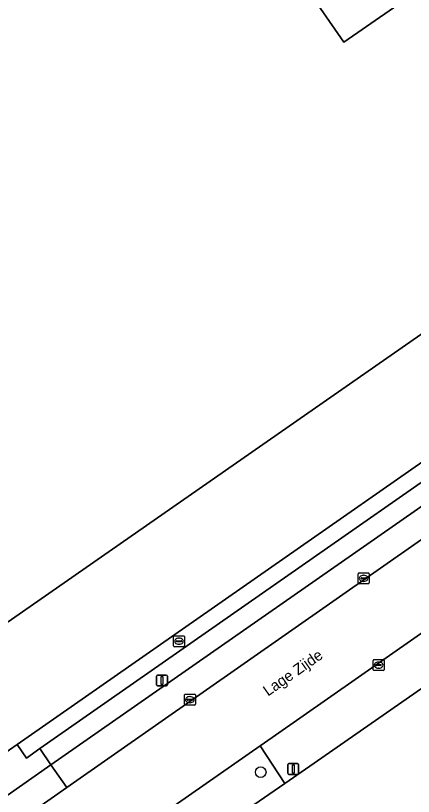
# Model space of a CAD drawing. Extents: x 156702 to 158052, y 387630 to 388992.
# Drawn here: x 157218.4 to 157254.9, y 388054.6 to 388126 of the extents above; entities that cross this region are included whole.
import ezdxf

# ---------------------------------------------------------------- set-up
doc = ezdxf.new("R2010")
doc.units = 0
for name, color, linetype in [('IMGEO_Berm_groen', 7, 'Continuous'), ('IMGEO_Boom', 7, 'Continuous'), ('IMGEO_Brandkraan', 7, 'Continuous'), ('IMGEO_Erf', 7, 'Continuous'), ('IMGEO_Groenvoorziening', 7, 'Continuous'), ('IMGEO_Hek', 7, 'Continuous'), ('IMGEO_Kolk', 7, 'Continuous'), ('IMGEO_Lichtmast', 7, 'Continuous'), ('IMGEO_Openbare_ruimte_label', 7, 'Continuous'), ('IMGEO_Pand', 7, 'Continuous'), ('IMGEO_Parkeervlak_open', 7, 'Continuous'), ('IMGEO_Rijbaan_lokaal_gesloten', 7, 'Continuous'), ('IMGEO_Verkeersbordpaal', 7, 'Continuous'), ('IMGEO_Voetpad_open', 7, 'Continuous')]:
    doc.layers.add(name, color=color, linetype=linetype)

msp = doc.modelspace()

# ---------------------------------------------------------------- linework, layer by layer
at = {"layer": 'IMGEO_Berm_groen'}
msp.add_lwpolyline([(157243.07, 388055.771), (157240.821, 388059.195), (157228.017, 388050.255), (157227.867, 388049.069), (157229.656, 388046.52), (157229.78, 388046.605)], close=True, dxfattribs=at)
at = {"layer": 'IMGEO_Boom'}
msp.add_circle((157240.875, 388056.8), 0.489, dxfattribs=at)
at = {"layer": 'IMGEO_Brandkraan'}
for p, q in [((157232.899, 388068.347), (157232.899, 388069.199)), ((157232.974, 388069.273), (157233.826, 388069.273)), ((157233.387, 388069.053), (157233.412, 388069.053)), ((157233.9, 388069.199), (157233.9, 388068.347)), ((157233.826, 388068.273), (157232.974, 388068.273)), ((157233.158, 388068.767), (157233.158, 388068.779)), ((157233.596, 388068.73), (157233.198, 388068.73)), ((157233.201, 388068.816), (157233.599, 388068.816)), ((157233.41, 388068.493), (157233.385, 388068.493)), ((157233.642, 388068.779), (157233.642, 388068.767))]:
    msp.add_line(p, q, dxfattribs=at)
for points in [[(157232.899, 388068.347), (157232.899, 388069.199)], [(157232.974, 388069.273), (157233.826, 388069.273)], [(157233.9, 388069.199), (157233.9, 388068.347)], [(157233.826, 388068.273), (157232.974, 388068.273)]]:
    msp.add_lwpolyline(points, dxfattribs=at)
for centre, radius, start, end in [((157232.976, 388069.197), 0.0765, 91.55205, 178.44795), ((157232.976, 388069.197), 0.0765, 91.55205, 178.44795), ((157233.824, 388069.197), 0.0765, 1.55205, 88.44795), ((157233.824, 388069.197), 0.0765, 1.55205, 88.44795), ((157232.976, 388068.349), 0.0765, 181.55205, 268.44795), ((157232.976, 388068.349), 0.0765, 181.55205, 268.44795), ((157233.198, 388068.776), 0.0403, 85.87752, 175.75265), ((157233.195, 388068.766), 0.0366, 178.93798, 274.71019), ((157233.599, 388068.773), 0.043, 264.86636, 352.45326), ((157233.603, 388068.778), 0.0386, 1.73085, 96.63898), ((157233.824, 388068.349), 0.0765, 271.55205, 358.44795), ((157233.824, 388068.349), 0.0765, 271.55205, 358.44795)]:
    msp.add_arc(centre, radius, start, end, dxfattribs=at)
for centre, major_axis, ratio, start_param, end_param in [((157233.386, 388068.773), (-0.387, 0.002), 0.722429, 4.712389, 7.853982), ((157233.411, 388068.773), (-0.39, 0.002), 0.717154, 1.570796, 4.712389)]:
    msp.add_ellipse(centre, major_axis=major_axis, ratio=ratio, start_param=start_param, end_param=end_param, dxfattribs=at)
at = {"layer": 'IMGEO_Erf'}
msp.add_lwpolyline([(157161.84, 388143.245), (157208.169, 388175.506), (157211.076, 388177.53), (157212.642, 388175.281), (157221.693, 388181.584), (157246.706, 388145.644), (157237.62, 388139.301), (157239.125, 388137.125), (157248.5, 388123.588), (157257.578, 388129.897), (157272.425, 388108.581), (157214.226, 388068.097), (157199.722, 388088.956), (157189.962, 388102.891)], close=True, dxfattribs=at)
for points in [[(157098.389, 387975.312), (157099.886, 387976.382), (157105.874, 387980.543), (157106.876, 387981.239), (157118.949, 387989.665), (157126.984, 387995.322), (157134.202, 388000.307), (157141.075, 388005.153), (157149.074, 388010.793), (157158.883, 388017.709), (157166.521, 388022.939), (157167.696, 388023.766), (157190.094, 388039.531), (157196.391, 388043.945), (157196.491, 388044.015), (157197.352, 388044.618), (157207.322, 388051.52), (157218.564, 388059.333), (157281.657, 388103.308), (157286.246, 388106.501), (157283.564, 388110.333), (157275.556, 388121.786), (157271.06, 388128.215)], [(157295.814, 388092.422), (157290.104, 388088.445), (157280.155, 388081.516), (157245.365, 388057.354), (157243.07, 388055.771), (157229.78, 388046.605), (157229.656, 388046.52), (157226.369, 388044.252), (157226.257, 388044.175), (157217.532, 388038.158), (157206.185, 388030.086), (157205.385, 388029.517), (157201.094, 388026.55), (157192.622, 388020.62), (157173.094, 388007.069), (157165.32, 388001.584), (157139.646, 387983.642), (157132.369, 387978.596), (157115.369, 387966.676)]]:
    msp.add_lwpolyline(points, dxfattribs=at)
at = {"layer": 'IMGEO_Groenvoorziening'}
msp.add_lwpolyline([(157220.645, 388058.952), (157282.509, 388102.101), (157281.657, 388103.308), (157218.564, 388059.333), (157219.432, 388058.074)], close=True, dxfattribs=at)
at = {"layer": 'IMGEO_Hek'}
for points in [[(157218.564, 388059.333), (157281.657, 388103.308)], [(157207.322, 388051.52), (157218.564, 388059.333)]]:
    msp.add_lwpolyline(points, dxfattribs=at)
at = {"layer": 'IMGEO_Kolk'}
for p, q in [((157249.803, 388074.105), (157249.803, 388074.957)), ((157249.878, 388075.031), (157250.73, 388075.031)), ((157250.291, 388074.811), (157250.316, 388074.811)), ((157250.804, 388074.957), (157250.804, 388074.105)), ((157250.73, 388074.031), (157249.878, 388074.031)), ((157250.062, 388074.525), (157250.062, 388074.537)), ((157250.5, 388074.488), (157250.102, 388074.488)), ((157250.105, 388074.574), (157250.503, 388074.574)), ((157250.314, 388074.251), (157250.289, 388074.251)), ((157250.546, 388074.537), (157250.546, 388074.525)), ((157251.169, 388066.169), (157251.169, 388067.021)), ((157251.244, 388067.095), (157252.096, 388067.095)), ((157251.657, 388066.875), (157251.682, 388066.875)), ((157252.17, 388067.021), (157252.17, 388066.169)), ((157252.096, 388066.095), (157251.244, 388066.095)), ((157251.428, 388066.589), (157251.428, 388066.601)), ((157251.866, 388066.552), (157251.468, 388066.552)), ((157251.471, 388066.638), (157251.869, 388066.638)), ((157251.68, 388066.315), (157251.655, 388066.315)), ((157251.912, 388066.601), (157251.912, 388066.589)), ((157233.891, 388063.006), (157233.891, 388063.858)), ((157233.966, 388063.932), (157234.818, 388063.932)), ((157234.15, 388063.426), (157234.15, 388063.438)), ((157234.588, 388063.389), (157234.19, 388063.389)), ((157234.193, 388063.475), (157234.591, 388063.475)), ((157234.379, 388063.712), (157234.404, 388063.712)), ((157234.634, 388063.438), (157234.634, 388063.426)), ((157234.892, 388063.858), (157234.892, 388063.006)), ((157234.818, 388062.932), (157233.966, 388062.932)), ((157234.402, 388063.152), (157234.377, 388063.152))]:
    msp.add_line(p, q, dxfattribs=at)
for points in [[(157249.803, 388074.105), (157249.803, 388074.957)], [(157249.878, 388075.031), (157250.73, 388075.031)], [(157250.804, 388074.957), (157250.804, 388074.105)], [(157250.73, 388074.031), (157249.878, 388074.031)], [(157251.169, 388066.169), (157251.169, 388067.021)], [(157251.244, 388067.095), (157252.096, 388067.095)], [(157252.17, 388067.021), (157252.17, 388066.169)], [(157252.096, 388066.095), (157251.244, 388066.095)], [(157233.891, 388063.006), (157233.891, 388063.858)], [(157233.966, 388063.932), (157234.818, 388063.932)], [(157234.892, 388063.858), (157234.892, 388063.006)], [(157234.818, 388062.932), (157233.966, 388062.932)]]:
    msp.add_lwpolyline(points, dxfattribs=at)
for centre, radius, start, end in [((157249.88, 388074.955), 0.0765, 91.55205, 178.44795), ((157249.88, 388074.955), 0.0765, 91.55205, 178.44795), ((157250.728, 388074.955), 0.0765, 1.55205, 88.44795), ((157250.728, 388074.955), 0.0765, 1.55205, 88.44795), ((157249.88, 388074.107), 0.0765, 181.55205, 268.44795), ((157249.88, 388074.107), 0.0765, 181.55205, 268.44795), ((157250.102, 388074.534), 0.0403, 85.87752, 175.75265), ((157250.099, 388074.524), 0.0366, 178.93798, 274.71019), ((157250.503, 388074.531), 0.043, 264.86636, 352.45326), ((157250.507, 388074.536), 0.0386, 1.73085, 96.63898), ((157250.728, 388074.107), 0.0765, 271.55205, 358.44795), ((157250.728, 388074.107), 0.0765, 271.55205, 358.44795), ((157251.246, 388067.019), 0.0765, 91.55205, 178.44795), ((157251.246, 388067.019), 0.0765, 91.55205, 178.44795), ((157252.094, 388067.019), 0.0765, 1.55205, 88.44795), ((157252.094, 388067.019), 0.0765, 1.55205, 88.44795), ((157251.246, 388066.171), 0.0765, 181.55205, 268.44795), ((157251.246, 388066.171), 0.0765, 181.55205, 268.44795), ((157251.468, 388066.598), 0.0403, 85.87752, 175.75265), ((157251.465, 388066.588), 0.0366, 178.93798, 274.71019), ((157251.869, 388066.595), 0.043, 264.86636, 352.45326), ((157251.873, 388066.6), 0.0386, 1.73085, 96.63898), ((157252.094, 388066.171), 0.0765, 271.55205, 358.44795), ((157252.094, 388066.171), 0.0765, 271.55205, 358.44795), ((157233.968, 388063.856), 0.0765, 91.55205, 178.44795), ((157233.968, 388063.856), 0.0765, 91.55205, 178.44795), ((157234.19, 388063.435), 0.0403, 85.87752, 175.75265), ((157234.187, 388063.425), 0.0366, 178.93798, 274.71019), ((157234.591, 388063.432), 0.043, 264.86636, 352.45326), ((157234.595, 388063.437), 0.0386, 1.73085, 96.63898), ((157234.816, 388063.856), 0.0765, 1.55205, 88.44795), ((157234.816, 388063.856), 0.0765, 1.55205, 88.44795), ((157233.968, 388063.008), 0.0765, 181.55205, 268.44795), ((157233.968, 388063.008), 0.0765, 181.55205, 268.44795), ((157234.816, 388063.008), 0.0765, 271.55205, 358.44795), ((157234.816, 388063.008), 0.0765, 271.55205, 358.44795)]:
    msp.add_arc(centre, radius, start, end, dxfattribs=at)
for centre, major_axis, ratio, start_param, end_param in [((157250.29, 388074.531), (-0.387, 0.002), 0.722429, 4.712389, 7.853982), ((157250.315, 388074.531), (-0.39, 0.002), 0.717154, 1.570796, 4.712389), ((157251.656, 388066.595), (-0.387, 0.002), 0.722429, 4.712389, 7.853982), ((157251.681, 388066.595), (-0.39, 0.002), 0.717154, 1.570796, 4.712389), ((157234.378, 388063.432), (-0.387, 0.002), 0.722429, 4.712389, 7.853982), ((157234.403, 388063.432), (-0.39, 0.002), 0.717154, 1.570796, 4.712389)]:
    msp.add_ellipse(centre, major_axis=major_axis, ratio=ratio, start_param=start_param, end_param=end_param, dxfattribs=at)
at = {"layer": 'IMGEO_Lichtmast'}
for p, q in [((157231.336, 388064.784), (157231.336, 388065.584)), ((157231.336, 388065.584), (157231.336, 388064.784)), ((157231.436, 388065.684), (157232.226, 388065.684)), ((157232.226, 388065.684), (157231.436, 388065.684)), ((157232.326, 388065.584), (157232.326, 388064.784)), ((157232.326, 388064.784), (157232.326, 388065.584)), ((157232.226, 388064.684), (157231.436, 388064.684)), ((157231.436, 388064.684), (157232.226, 388064.684))]:
    msp.add_line(p, q, dxfattribs=at)
msp.add_lwpolyline([(157231.756, 388065.559), (157231.906, 388065.559), (157231.906, 388064.809), (157231.756, 388064.809), (157231.756, 388065.559)], dxfattribs=at)
for centre, start, end in [((157231.436, 388065.584), 90, 180), ((157231.436, 388065.584), 90, 180), ((157232.226, 388065.584), 0, 90), ((157232.226, 388065.584), 360, 90), ((157231.436, 388064.784), 180, 270), ((157231.436, 388064.784), 180, 270), ((157232.226, 388064.784), 270, 0), ((157232.226, 388064.784), 270, 0)]:
    msp.add_arc(centre, 0.1, start, end, dxfattribs=at)
at = {"layer": 'IMGEO_Pand'}
msp.add_lwpolyline([(157257.578, 388129.897), (157248.5, 388123.588), (157239.125, 388137.125), (157237.62, 388139.301), (157246.706, 388145.644), (157221.693, 388181.584), (157212.642, 388175.281), (157211.076, 388177.53), (157208.169, 388175.506), (157161.84, 388143.245), (157189.962, 388102.891), (157199.722, 388088.956), (157214.226, 388068.097), (157272.425, 388108.581)], close=True, dxfattribs=at)
at = {"layer": 'IMGEO_Parkeervlak_open'}
msp.add_lwpolyline([(157279.511, 388097.797), (157221.662, 388057.453), (157223.111, 388055.38), (157283.996, 388097.937)], dxfattribs=at)
at = {"layer": 'IMGEO_Rijbaan_lokaal_gesloten'}
for points in [[(157284.592, 388098.393), (157283.996, 388097.937), (157223.111, 388055.38), (157209.651, 388045.972), (157202.564, 388041.019), (157199.881, 388039.143), (157191.985, 388033.624), (157171.05, 388018.99), (157160.984, 388011.954), (157153.663, 388006.837), (157136.217, 387994.642), (157131.493, 387991.34), (157121.046, 387984.038), (157104.658, 387972.583), (157104.516, 387972.484)], [(157216.483, 388042.202), (157223.322, 388046.977), (157228.017, 388050.255), (157240.821, 388059.195), (157241.912, 388059.957), (157278.905, 388085.793), (157287.685, 388091.892), (157293.209, 388095.729)]]:
    msp.add_lwpolyline(points, dxfattribs=at)
at = {"layer": 'IMGEO_Verkeersbordpaal'}
for p, q in [((157243.457, 388057.59), (157244.247, 388057.59)), ((157244.247, 388057.59), (157243.457, 388057.59)), ((157243.357, 388056.69), (157243.357, 388057.49)), ((157243.357, 388057.49), (157243.357, 388056.69)), ((157244.347, 388057.49), (157244.347, 388056.69)), ((157244.347, 388056.69), (157244.347, 388057.49)), ((157244.247, 388056.59), (157243.457, 388056.59)), ((157243.457, 388056.59), (157244.247, 388056.59))]:
    msp.add_line(p, q, dxfattribs=at)
msp.add_lwpolyline([(157243.777, 388057.465), (157243.927, 388057.465), (157243.927, 388056.715), (157243.777, 388056.715), (157243.777, 388057.465)], dxfattribs=at)
for centre, start, end in [((157243.457, 388057.49), 90, 180), ((157243.457, 388057.49), 90, 180), ((157244.247, 388057.49), 0, 90), ((157244.247, 388057.49), 360, 90), ((157243.457, 388056.69), 180, 270), ((157243.457, 388056.69), 180, 270), ((157244.247, 388056.69), 270, 0), ((157244.247, 388056.69), 270, 0)]:
    msp.add_arc(centre, 0.1, start, end, dxfattribs=at)
at = {"layer": 'IMGEO_Voetpad_open'}
msp.add_lwpolyline([(157283.345, 388115.701), (157278.847, 388122.167), (157278.789, 388122.25), (157277.305, 388121.213), (157284.434, 388110.919), (157283.564, 388110.333), (157286.246, 388106.501), (157281.657, 388103.308), (157282.509, 388102.101), (157220.645, 388058.952), (157221.662, 388057.453), (157279.511, 388097.797)], dxfattribs=at)
for points in [[(157280.155, 388081.516), (157278.81, 388083.401), (157279.975, 388084.217), (157278.905, 388085.793), (157241.912, 388059.957), (157240.821, 388059.195), (157243.07, 388055.771), (157245.365, 388057.354)], [(157221.662, 388057.453), (157220.645, 388058.952), (157219.432, 388058.074), (157218.564, 388059.333), (157207.322, 388051.52), (157208.253, 388050.284), (157207.159, 388049.511), (157208.195, 388048.04)], [(157223.111, 388055.38), (157221.662, 388057.453), (157208.195, 388048.04), (157209.651, 388045.972)]]:
    msp.add_lwpolyline(points, close=True, dxfattribs=at)

# ---------------------------------------------------------------- texts
at = {"layer": 'IMGEO_Openbare_ruimte_label'}
msp.add_text('Lage Zijde', height=1, rotation=34.89812, dxfattribs=at).set_placement((157241.538, 388063.704))

doc.saveas('drawing.dxf')
